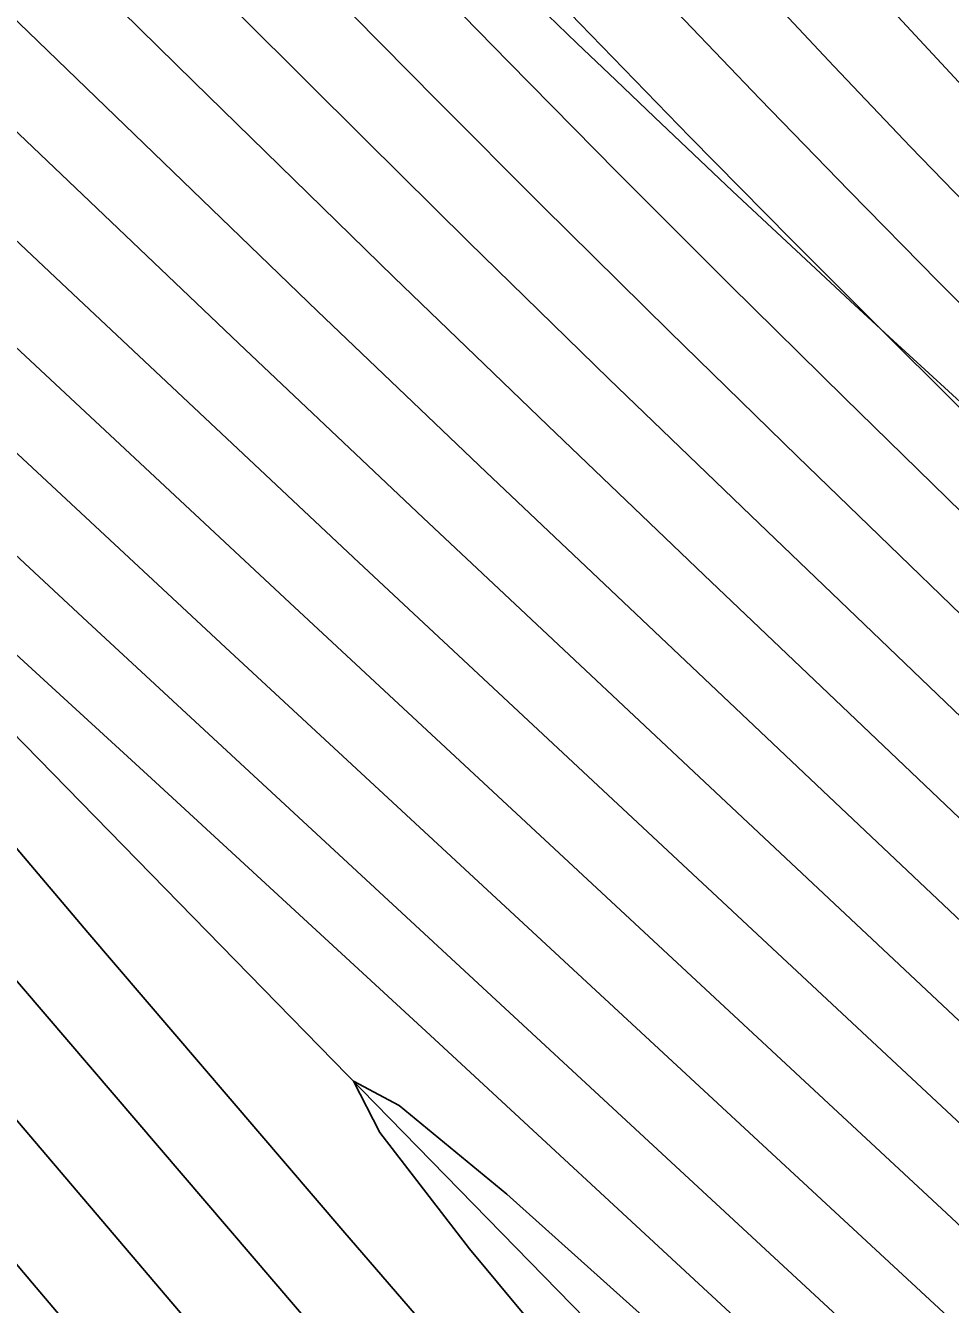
# Model space of a CAD drawing. Extents: x 2356077 to 2359823, y 225951 to 227822.
# Drawn here: x 2357941.73 to 2357951.71, y 226189.55 to 226203.35 of the extents above; entities that cross this region are included whole.
import ezdxf

# ---------------------------------------------------------------- set-up
doc = ezdxf.new("R2010")
doc.units = 0
for name, color, linetype in [('DTM Contours Major', 7, 'Continuous'), ('DTM Contours Minor', 7, 'Continuous'), ('Exist DTM Breakline', 7, 'Continuous'), ('Exist DTM Breakline Underwater', 7, 'Continuous'), ('Exist DTM Drainline', 7, 'Continuous')]:
    doc.layers.add(name, color=color, linetype=linetype)

msp = doc.modelspace()

# ---------------------------------------------------------------- linework, layer by layer
at = {"layer": 'DTM Contours Major'}
for points in [[(2357971.267, 226172.765), (2357969.197, 226174.731), (2357967.18, 226176.673), (2357964.346, 226179.428), (2357958.742, 226184.909), (2357957.294, 226186.312), (2357955.75, 226187.793), (2357953.86, 226189.583), (2357951.828, 226191.489), (2357945.328, 226197.555), (2357942.241, 226200.453), (2357938.525, 226203.958), (2357937.564, 226204.857), (2357935.116, 226207.132), (2357932.576, 226209.482), (2357930.011, 226211.867), (2357927.487, 226214.246), (2357925.073, 226216.575), (2357922.834, 226218.813)], [(2357970.004, 226179.186), (2357966.09, 226183), (2357962.561, 226186.462), (2357957.505, 226191.464), (2357955.511, 226193.421), (2357952.816, 226196.031), (2357950.057, 226198.699), (2357948.678, 226200.046), (2357947.312, 226201.395), (2357946.17, 226202.539), (2357941.633, 226207.134), (2357940.475, 226208.294), (2357937.591, 226211.143), (2357936.128, 226212.599), (2357934.668, 226214.085), (2357933.222, 226215.606), (2357931.803, 226217.17)], [(2357970.425, 226184.06), (2357968.894, 226185.52), (2357967.338, 226187.016), (2357965.774, 226188.531), (2357964.218, 226190.05), (2357962.688, 226191.559), (2357961.385, 226192.857), (2357960.113, 226194.134), (2357958.872, 226195.39), (2357957.661, 226196.624), (2357955.329, 226199.024), (2357953.918, 226200.489), (2357952.531, 226201.95), (2357951.839, 226202.689), (2357951.145, 226203.44), (2357949.874, 226204.839), (2357948.605, 226206.265), (2357947.356, 226207.697), (2357946.145, 226209.109), (2357944.991, 226210.478), (2357943.913, 226211.78), (2357942.845, 226213.097), (2357941.851, 226214.35), (2357940.134, 226216.553)], [(2357970.258, 226168.833), (2357967.383, 226171.485), (2357964.473, 226174.208), (2357961.046, 226177.452), (2357955.188, 226183.047), (2357952.881, 226185.241), (2357950.633, 226187.359), (2357948.596, 226189.244), (2357946.922, 226190.743), (2357945.762, 226191.7), (2357945.268, 226191.961), (2357945.551, 226191.409), (2357946.519, 226190.151), (2357948.013, 226188.359), (2357949.876, 226186.204), (2357951.949, 226183.858), (2357954.075, 226181.491), (2357956.132, 226179.234), (2357960.691, 226174.29), (2357963.184, 226171.558), (2357965.716, 226168.727), (2357968.194, 226165.872), (2357970.525, 226163.07)]]:
    msp.add_lwpolyline(points, dxfattribs=at)
at = {"layer": 'DTM Contours Minor'}
for points in [[(2357970.72, 226171.378), (2357968.376, 226173.552), (2357966.113, 226175.685), (2357963.228, 226178.44), (2357957.918, 226183.556), (2357956.023, 226185.359), (2357953.958, 226187.299), (2357951.678, 226189.422), (2357943.889, 226196.638), (2357940.24, 226200.032), (2357935.833, 226204.145), (2357932.305, 226207.422), (2357928.674, 226210.775), (2357925.143, 226214.01), (2357921.92, 226216.934), (2357919.209, 226219.351)], [(2357971.594, 226173.489), (2357969.646, 226175.343), (2357967.738, 226177.181), (2357964.924, 226179.919), (2357958.132, 226186.573), (2357956.542, 226188.113), (2357955.704, 226188.917), (2357953.925, 226190.61), (2357952.03, 226192.396), (2357946.021, 226198.037), (2357944.033, 226199.917), (2357940.047, 226203.715), (2357937.991, 226205.659), (2357935.718, 226207.781), (2357933.365, 226209.968), (2357930.998, 226212.184), (2357928.681, 226214.392), (2357926.481, 226216.553), (2357924.463, 226218.633)], [(2357970.618, 226179.679), (2357967.928, 226182.267), (2357965.375, 226184.747), (2357962.883, 226187.189), (2357960.62, 226189.428), (2357956.506, 226193.515), (2357955.471, 226194.535), (2357950.565, 226199.33), (2357949.333, 226200.547), (2357948.109, 226201.771), (2357946.945, 226202.951), (2357945.789, 226204.137), (2357942.322, 226207.718), (2357941.153, 226208.914), (2357938.67, 226211.43), (2357937.415, 226212.716), (2357936.155, 226214.034), (2357934.894, 226215.397), (2357933.635, 226216.816), (2357932.283, 226218.419)], [(2357970.103, 226175.948), (2357968.303, 226177.685), (2357965.51, 226180.403), (2357961.59, 226184.245), (2357958.225, 226187.551), (2357956.535, 226189.196), (2357955.649, 226190.05), (2357953.976, 226191.647), (2357950.396, 226195.033), (2357946.698, 226198.531), (2357944.879, 226200.267), (2357940.72, 226204.282), (2357939.661, 226205.299), (2357938.577, 226206.332), (2357936.526, 226208.265), (2357934.408, 226210.252), (2357932.273, 226212.271), (2357930.171, 226214.299), (2357928.153, 226216.315), (2357926.268, 226218.296)], [(2357971.201, 226180.19), (2357968.547, 226182.731), (2357965.858, 226185.332), (2357964.526, 226186.63), (2357963.211, 226187.919), (2357960.81, 226190.294), (2357956.508, 226194.583), (2357954.356, 226196.713), (2357952.17, 226198.866), (2357951.078, 226199.949), (2357949.986, 226201.042), (2357948.896, 226202.146), (2357947.709, 226203.368), (2357946.523, 226204.605), (2357944.153, 226207.107), (2357941.779, 226209.619), (2357939.658, 226211.852), (2357938.592, 226212.989), (2357937.522, 226214.157), (2357936.446, 226215.365), (2357935.364, 226216.625), (2357933.965, 226218.331)], [(2357971.782, 226180.691), (2357969.172, 226183.18), (2357967.762, 226184.535), (2357966.348, 226185.902), (2357964.94, 226187.272), (2357963.546, 226188.636), (2357962.176, 226189.988), (2357959.855, 226192.297), (2357955.425, 226196.736), (2357952.533, 226199.622), (2357951.574, 226200.588), (2357950.613, 226201.564), (2357949.65, 226202.556), (2357948.431, 226203.832), (2357947.209, 226205.134), (2357945.985, 226206.454), (2357944.765, 226207.783), (2357942.35, 226210.437), (2357940.617, 226212.356), (2357939.759, 226213.321), (2357938.905, 226214.301), (2357938.054, 226215.301), (2357937.203, 226216.33), (2357935.864, 226218.018)], [(2357970.565, 226176.55), (2357968.87, 226178.186), (2357966.103, 226180.879), (2357962.925, 226183.991), (2357958.314, 226188.532), (2357956.527, 226190.278), (2357955.597, 226191.178), (2357954.034, 226192.678), (2357949.05, 226197.42), (2357947.364, 226199.032), (2357945.704, 226200.634), (2357943.548, 226202.742), (2357941.402, 226204.847), (2357940.311, 226205.911), (2357939.194, 226206.991), (2357937.357, 226208.744), (2357935.47, 226210.537), (2357933.566, 226212.362), (2357931.681, 226214.209), (2357929.85, 226216.067), (2357928.109, 226217.927)], [(2357971.027, 226177.151), (2357969.439, 226178.686), (2357965.55, 226182.474), (2357962.236, 226185.727), (2357957.468, 226190.431), (2357955.551, 226192.302), (2357954.101, 226193.701), (2357949.553, 226198.061), (2357948.024, 226199.538), (2357946.514, 226201.011), (2357945.398, 226202.113), (2357942.088, 226205.413), (2357940.969, 226206.523), (2357939.827, 226207.644), (2357936.531, 226210.835), (2357934.851, 226212.473), (2357933.18, 226214.138), (2357931.541, 226215.831), (2357929.955, 226217.551)], [(2357971.017, 226172.1), (2357968.802, 226174.159), (2357966.655, 226176.189), (2357964.649, 226178.108), (2357962.162, 226180.51), (2357958.593, 226183.975), (2357956.551, 226185.939), (2357955.822, 226186.633), (2357953.829, 226188.513), (2357951.665, 226190.537), (2357944.633, 226197.073), (2357941.405, 226200.084), (2357937.934, 226203.332), (2357937.038, 226204.167), (2357934.299, 226206.704), (2357928.565, 226211.986), (2357925.728, 226214.612), (2357923.017, 226217.147)], [(2357971.238, 226182.251), (2357969.793, 226183.626), (2357968.322, 226185.035), (2357966.838, 226186.467), (2357965.353, 226187.908), (2357963.88, 226189.348), (2357962.433, 226190.775), (2357961.199, 226192), (2357958.813, 226194.392), (2357953.748, 226199.506), (2357952.102, 226201.186), (2357951.278, 226202.04), (2357950.449, 226202.91), (2357949.207, 226204.238), (2357947.954, 226205.606), (2357946.695, 226207.005), (2357945.44, 226208.425), (2357944.193, 226209.857), (2357942.963, 226211.29), (2357942.281, 226212.095), (2357941.604, 226212.902)], [(2357970.525, 226170.569), (2357968.049, 226172.859), (2357965.648, 226175.114), (2357962.7, 226177.913), (2357958.282, 226182.135), (2357956.524, 226183.8), (2357953.582, 226186.556), (2357951.018, 226188.937), (2357942.4, 226196.914), (2357938.122, 226200.897), (2357933.205, 226205.487), (2357930.958, 226207.564), (2357928.96, 226209.381), (2357927.338, 226210.805)], [(2357926.92, 226210.207), (2357928.368, 226208.449), (2357930.205, 226206.288), (2357932.292, 226203.868), (2357937.183, 226198.22), (2357938.525, 226196.664), (2357941.194, 226193.553), (2357946.387, 226187.488), (2357948.83, 226184.656), (2357951.115, 226182.042), (2357953.201, 226179.706), (2357953.839, 226179.006), (2357954.456, 226178.339), (2357955.641, 226177.076), (2357956.792, 226175.874), (2357959.589, 226172.998), (2357960.33, 226172.229), (2357961.098, 226171.421), (2357963.031, 226169.341), (2357965.062, 226167.064), (2357967.106, 226164.655), (2357969.076, 226162.177), (2357970.887, 226159.695)], [(2357927.443, 226208.098), (2357935.933, 226198.22), (2357939.455, 226194.102), (2357944.158, 226188.574), (2357946.395, 226185.956), (2357948.527, 226183.487), (2357950.531, 226181.205), (2357952.385, 226179.149), (2357953.071, 226178.408), (2357953.735, 226177.701), (2357954.383, 226177.022), (2357955.02, 226176.364), (2357955.651, 226175.722), (2357957.038, 226174.334), (2357958.59, 226172.794), (2357959.395, 226171.989), (2357960.227, 226171.146), (2357961.09, 226170.256), (2357962.895, 226168.334), (2357964.772, 226166.233), (2357966.65, 226163.999), (2357968.456, 226161.678), (2357970.121, 226159.316)], [(2357926.681, 226207.697), (2357932.045, 226201.349), (2357941.808, 226189.781), (2357943.782, 226187.454), (2357945.747, 226185.157), (2357947.674, 226182.935), (2357949.533, 226180.834), (2357951.293, 226178.899), (2357952.065, 226178.074), (2357952.816, 226177.287), (2357953.549, 226176.531), (2357954.272, 226175.8), (2357954.988, 226175.086), (2357955.705, 226174.383), (2357958.323, 226171.853), (2357959.229, 226170.969), (2357960.159, 226170.046), (2357961.116, 226169.073), (2357962.806, 226167.288), (2357964.533, 226165.352), (2357966.243, 226163.291), (2357967.88, 226161.129), (2357969.426, 226158.882), (2357971.541, 226156.457)], [(2357965.283, 226174.45), (2357962.122, 226177.436), (2357957.136, 226182.163), (2357955.276, 226183.915), (2357952.381, 226186.626), (2357949.281, 226189.51), (2357946.144, 226192.414), (2357943.134, 226195.186), (2357940.418, 226197.672)], [(2357939.923, 226196.49), (2357942.405, 226193.564), (2357945.154, 226190.352), (2357948.016, 226187.037), (2357950.84, 226183.806), (2357953.473, 226180.843), (2357954.742, 226179.439), (2357955.938, 226178.134), (2357957.754, 226176.182), (2357960.436, 226173.325)]]:
    msp.add_lwpolyline(points, dxfattribs=at)
at = {"layer": 'Exist DTM Breakline'}
for points in [[(2357739.379, 226441.004), (2357819.613, 226359.102), (2357890.87, 226277.588), (2357993.999, 226180.096), (2358102.764, 226183.23), (2358191.473, 226205.9), (2358275.273, 226131.78), (2358421.38, 226152.319), (2358505.025, 226137.402), (2358547.118, 226053.573)], [(2357719.555, 226395.117), (2357791.559, 226318.918), (2357850.785, 226251.619), (2357976.144, 226133.407), (2357988.46, 226117.463)]]:
    msp.add_spline(points, degree=3, dxfattribs=at)
at = {"layer": 'Exist DTM Breakline Underwater'}
for points in [[(2357739.428, 226434.309), (2357811.723, 226357.465), (2357885.724, 226276.345), (2357991.789, 226172.502), (2358103.028, 226173.66), (2358191.056, 226197.408), (2358272.648, 226122.63), (2358421.22, 226141.688), (2358498.765, 226117.394), (2358527.12, 226046.782)], [(2357722.365, 226399.093), (2357796.501, 226325.142), (2357855.427, 226255.408), (2357974.836, 226142.381), (2357994.862, 226118.943)]]:
    msp.add_spline(points, degree=3, dxfattribs=at)
at = {"layer": 'Exist DTM Drainline'}
msp.add_line((2357874.586, 226264.309), (2357980.851, 226155.539), dxfattribs=at)

doc.saveas('drawing.dxf')
